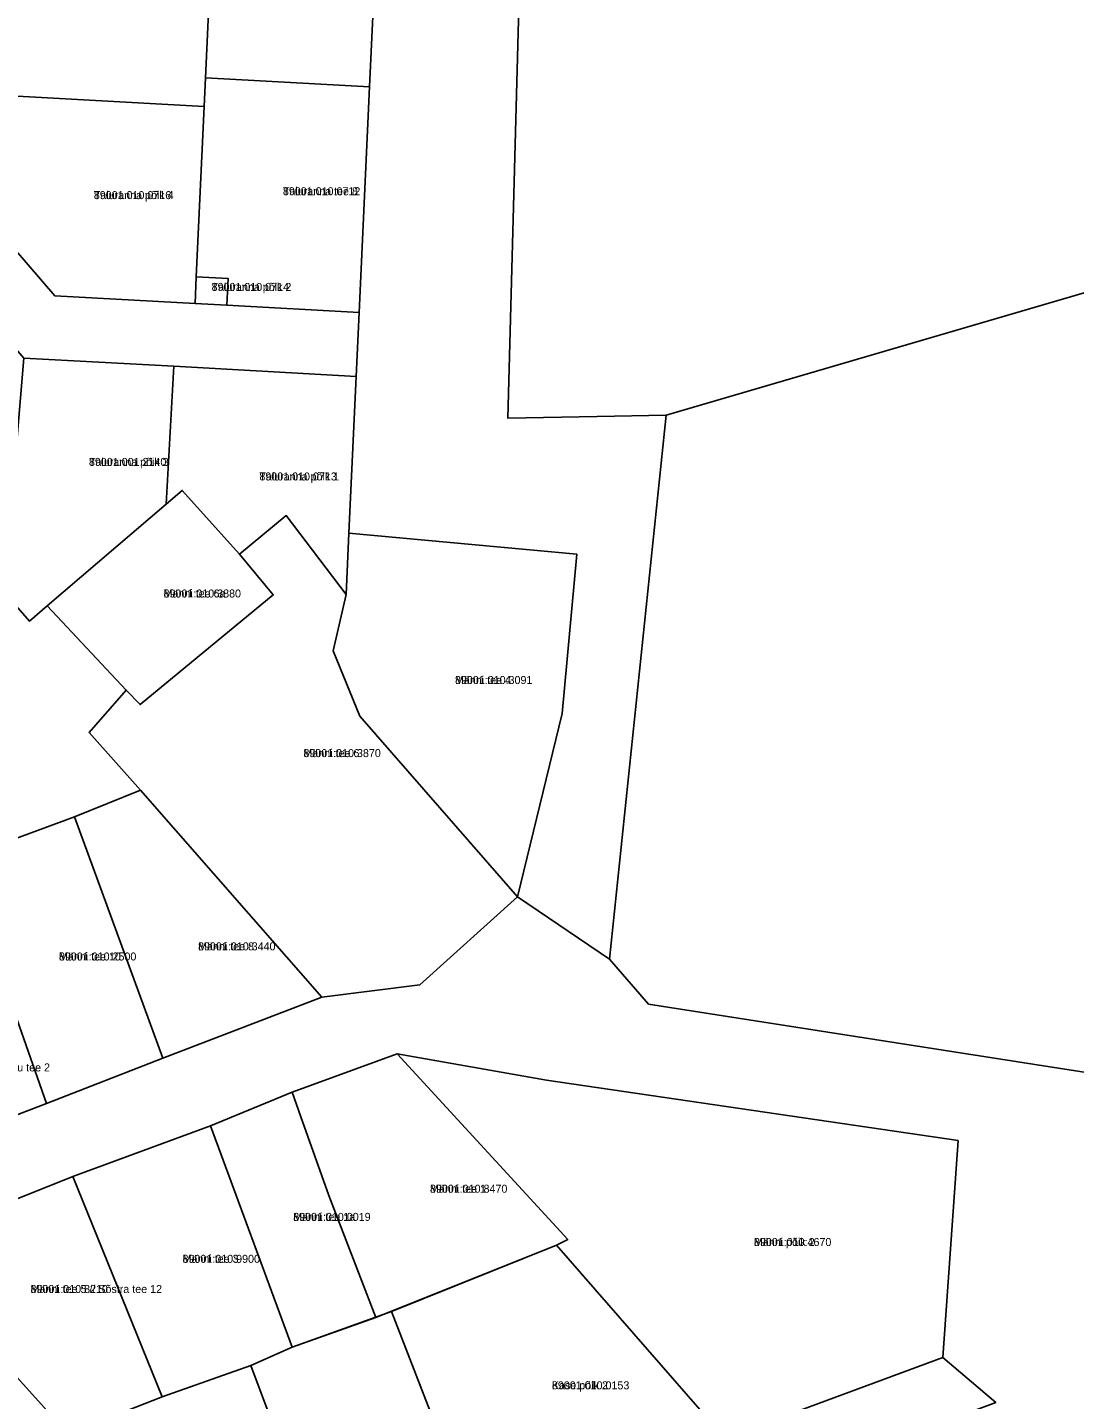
# Model space of a CAD drawing. Extents: x 526849 to 562296, y 6591741 to 6618546.
# Drawn here: x 546522.5 to 546718.7, y 6597672.6 to 6597929.8 of the extents above; entities that cross this region are included whole.
import ezdxf

# ---------------------------------------------------------------- set-up
doc = ezdxf.new("R2010")
doc.units = 0
for name, color, linetype in [('L_AADRESS', 7, 'Continuous'), ('PIIR', 7, 'Continuous'), ('TUNNUS', 7, 'Continuous')]:
    doc.layers.add(name, color=color, linetype=linetype)

msp = doc.modelspace()

# ---------------------------------------------------------------- linework, layer by layer
at = {"layer": 'PIIR'}
for points in [[(546631.55, 6597755.16), (546614.33, 6597766.9), (546622.7, 6597801.23), (546625.43, 6597831.1), (546582.73, 6597835.01), (546584.11, 6597864.42), (546584.67, 6597876.41), (546586.6, 6597918.67), (546588.57, 6597960.93), (546589.13, 6597972.92), (546591.57, 6598025.85), (546593.29, 6598062.9), (546611.86, 6598070.9), (546612.19, 6598065.77), (546613.8, 6598041.08), (546616.39, 6598001.22), (546612.49, 6597856.6), (546629.25, 6597856.88), (546642.18, 6597857.15)], [(546744.42, 6598030.85), (546741.65, 6598000.98), (546738.87, 6597971.11), (546736.1, 6597941.24), (546734.71, 6597926.3), (546731.48, 6597891.45), (546731.43, 6597890.92), (546730.69, 6597883.1), (546642.18, 6597857.15), (546629.25, 6597856.88), (546612.49, 6597856.6), (546616.39, 6598001.22), (546657, 6598011.91), (546687.93, 6598020.1), (546720.18, 6598028.69), (546744.82, 6598035.19)], [(546551.95, 6597962.94), (546557.8, 6597962.62), (546555.84, 6597920.36), (546555.6, 6597915), (546516.02, 6597917.18), (546516.72, 6597931.84)], [(546588.57, 6597960.93), (546586.6, 6597918.67), (546555.84, 6597920.36), (546557.8, 6597962.62)], [(546586.6, 6597918.67), (546584.67, 6597876.41), (546559.88, 6597877.78), (546560.11, 6597882.77), (546554.12, 6597883.1), (546555.6, 6597915), (546555.84, 6597920.36)], [(546555.6, 6597915), (546554.12, 6597883.1), (546553.89, 6597878.11), (546527.6, 6597879.55), (546514.91, 6597894.25), (546516.02, 6597917.18)], [(546642.18, 6597857.15), (546730.69, 6597883.1), (546731.48, 6597891.45), (546761.34, 6597888.61), (546791.21, 6597885.77), (546821.07, 6597882.94), (546850.94, 6597880.1), (546837.11, 6597737.87), (546826.23, 6597649.77), (546736.03, 6597659.32), (546730.92, 6597666.24), (546734.47, 6597731.83), (546638.87, 6597746.77), (546631.55, 6597755.16)], [(546560.11, 6597882.77), (546559.88, 6597877.78), (546553.89, 6597878.11), (546554.12, 6597883.1)], [(546518.13, 6597824), (546521.84, 6597867.85), (546549.91, 6597866.32), (546548.46, 6597840.48), (546526.2, 6597821.39), (546522.89, 6597818.54)], [(546584.11, 6597864.42), (546582.73, 6597835.01), (546582.22, 6597823.52), (546570.97, 6597838.33), (546562.23, 6597831.07), (546551.49, 6597843.04), (546548.46, 6597840.48), (546549.91, 6597866.32)], [(546541, 6597805.64), (546526.2, 6597821.39), (546548.46, 6597840.48), (546551.49, 6597843.04), (546562.23, 6597831.07), (546568.55, 6597823.46), (546543.61, 6597802.91)], [(546461.46, 6597783.84), (546450.87, 6597801.31), (546457.01, 6597804.87), (546465.25, 6597809.7), (546498.88, 6597839.42), (546502.15, 6597842.34), (546518.13, 6597824), (546522.89, 6597818.54), (546526.2, 6597821.39), (546541, 6597805.64), (546534.06, 6597797.69), (546543.66, 6597786.88), (546531.29, 6597781.89), (546518.62, 6597777.17), (546499.54, 6597798.65), (546495.37, 6597803.31), (546470.12, 6597788.81)], [(546568.55, 6597823.46), (546562.23, 6597831.07), (546570.97, 6597838.33), (546582.22, 6597823.52), (546579.77, 6597812.97), (546584.76, 6597800.74), (546614.33, 6597766.9), (546596.01, 6597750.4), (546577.66, 6597748.09), (546543.66, 6597786.88), (546534.06, 6597797.69), (546541, 6597805.64), (546543.61, 6597802.91)], [(546582.73, 6597835.01), (546625.43, 6597831.1), (546622.7, 6597801.23), (546614.33, 6597766.9), (546584.76, 6597800.74), (546579.77, 6597812.97), (546582.22, 6597823.52)], [(546531.29, 6597781.89), (546543.66, 6597786.88), (546577.66, 6597748.09), (546547.89, 6597736.6)], [(546517.07, 6597753.61), (546508.91, 6597773.34), (546518.62, 6597777.17), (546531.29, 6597781.89), (546547.89, 6597736.6), (546526.07, 6597728.16)], [(546501.79, 6597746.59), (546501.43, 6597747.65), (546517.07, 6597753.61), (546526.07, 6597728.16), (546491.01, 6597714.7), (546481.96, 6597739.05)], [(546578.94, 6597710.87), (546573.73, 6597725.66), (546572.1, 6597730.28), (546591.75, 6597737.45), (546623.73, 6597702.62), (546621.6, 6597701.61), (546587.77, 6597688)], [(546619.76, 6597732.5), (546696.84, 6597721.18), (546693.97, 6597680.51), (546653.18, 6597665.39), (546621.6, 6597701.61), (546623.73, 6597702.62), (546591.75, 6597737.45)], [(546573.73, 6597725.66), (546578.94, 6597710.87), (546587.77, 6597688), (546572.12, 6597682.45), (546556.8, 6597723.94), (546572.1, 6597730.28)], [(546556.8, 6597723.94), (546572.12, 6597682.45), (546564.32, 6597679.05), (546547.71, 6597673.17), (546531.01, 6597714.44)], [(546530.05, 6597666.19), (546498.43, 6597701.4), (546531.01, 6597714.44), (546547.71, 6597673.17)], [(546599.79, 6597504.32), (546589.45, 6597530.89), (546576.21, 6597563.15), (546574.74, 6597562.22), (546562.87, 6597593.08), (546565.53, 6597594.31), (546557.11, 6597616.57), (546540.61, 6597610.23), (546538.1, 6597615.57), (546544.5, 6597618.18), (546540.74, 6597627.36), (546543.42, 6597628.46), (546526.82, 6597649.44), (546511.91, 6597668.62), (546478, 6597697.82), (546498.43, 6597701.4), (546530.05, 6597666.19), (546560.81, 6597630.71), (546567.84, 6597620.42), (546578.63, 6597592.43), (546588.88, 6597564.53), (546589.71, 6597564.84), (546600.43, 6597536.54), (546611.09, 6597508.56)], [(546590.68, 6597689.16), (546621.6, 6597701.61), (546653.18, 6597665.39), (546606.81, 6597647.51)], [(546579.77, 6597637.88), (546564.32, 6597679.05), (546572.12, 6597682.45), (546590.68, 6597689.16), (546606.81, 6597647.51)], [(546560.81, 6597630.71), (546579.77, 6597637.88), (546606.81, 6597647.51), (546653.18, 6597665.39), (546693.97, 6597680.51), (546703.92, 6597672.11), (546669.89, 6597659.4), (546662.28, 6597647.83), (546667.88, 6597632.21), (546677.44, 6597605.57), (546700.4, 6597541.56), (546685.95, 6597537), (546675.2, 6597565.11), (546664.48, 6597593.13), (546653.9, 6597621), (546642.3, 6597649.68), (546605.16, 6597634.81), (546567.84, 6597620.42)], [(546547.71, 6597673.17), (546564.32, 6597679.05), (546579.77, 6597637.88), (546560.81, 6597630.71), (546530.05, 6597666.19)]]:
    msp.add_lwpolyline(points, close=True, dxfattribs=at)
for points in [[(546516.72, 6597931.84), (546516.02, 6597917.18), (546514.91, 6597894.25), (546527.6, 6597879.55), (546553.89, 6597878.11), (546559.88, 6597877.78), (546584.67, 6597876.41), (546584.11, 6597864.42), (546549.91, 6597866.32), (546521.84, 6597867.85), (546505.25, 6597887.08), (546502.69, 6597890.04), (546503.86, 6597914.15), (546505.3, 6597944.08)], [(546372.42, 6597668.38), (546388.55, 6597673.38), (546391.22, 6597678.49), (546407.01, 6597683.62), (546422.8, 6597688.74), (546456.41, 6597701.63), (546481.83, 6597710.74), (546491.01, 6597714.7), (546526.07, 6597728.16), (546547.89, 6597736.6), (546577.66, 6597748.09), (546596.01, 6597750.4), (546614.33, 6597766.9), (546631.55, 6597755.16), (546638.87, 6597746.77), (546734.47, 6597731.83)], [(546703.92, 6597672.11), (546693.97, 6597680.51), (546696.84, 6597721.18), (546619.76, 6597732.5), (546591.75, 6597737.45), (546572.1, 6597730.28), (546556.8, 6597723.94), (546531.01, 6597714.44), (546498.43, 6597701.4), (546478, 6597697.82), (546448.89, 6597685.38), (546407.07, 6597669.08)]]:
    msp.add_lwpolyline(points, dxfattribs=at)

# ---------------------------------------------------------------- texts
at = {"layer": 'L_AADRESS'}
for s, p in [('Taluranna põik 4', (546534.93, 6597897.65)), ('Taluranna tee 8', (546570.36, 6597898.38)), ('Taluranna põik 2', (546557, 6597880.44)), ('Taluranna põik 3', (546534.02, 6597847.64)), ('Taluranna põik 1', (546565.95, 6597844.92)), ('Männi tee 6a', (546548, 6597822.98)), ('Männi tee 4', (546602.6, 6597806.76)), ('Männi tee 6', (546574.2, 6597793.06)), ('Männi tee 8', (546554.47, 6597756.84)), ('Männi tee 10', (546528.4, 6597754.94)), ('Männi tee 12 // Salu tee 2', (546503.86, 6597734.15)), ('Männi tee 1', (546597.91, 6597711.41)), ('Männi tee 1a', (546572.29, 6597706.13)), ('Männi põik 2', (546658.61, 6597701.42)), ('Männi tee 3', (546551.56, 6597698.27)), ('Männi tee 5 // Sõstra tee 12', (546523.07, 6597692.61)), ('Kase põik 2', (546620.76, 6597674.56))]:
    msp.add_text(s, height=1.5, dxfattribs=at).set_placement(p)
at = {"layer": 'TUNNUS'}
for s, p in [('89001:010:0716', (546534.93, 6597897.65)), ('89001:010:0712', (546570.36, 6597898.38)), ('89001:010:0714', (546557, 6597880.44)), ('89001:001:2140', (546534.02, 6597847.64)), ('89001:010:0713', (546565.95, 6597844.92)), ('89001:010:3880', (546548, 6597822.98)), ('89001:010:3091', (546602.6, 6597806.76)), ('89001:010:3870', (546574.2, 6597793.06)), ('89001:010:3440', (546554.47, 6597756.84)), ('89001:010:2500', (546528.4, 6597754.94)), ('89001:010:8470', (546597.91, 6597711.41)), ('89001:010:0019', (546572.29, 6597706.13)), ('89001:010:4670', (546658.61, 6597701.42)), ('89001:010:9900', (546551.56, 6597698.27)), ('89001:010:8210', (546523.07, 6597692.61)), ('89001:010:0153', (546620.76, 6597674.56))]:
    msp.add_text(s, height=1.5, dxfattribs=at).set_placement(p)

doc.saveas('drawing.dxf')
